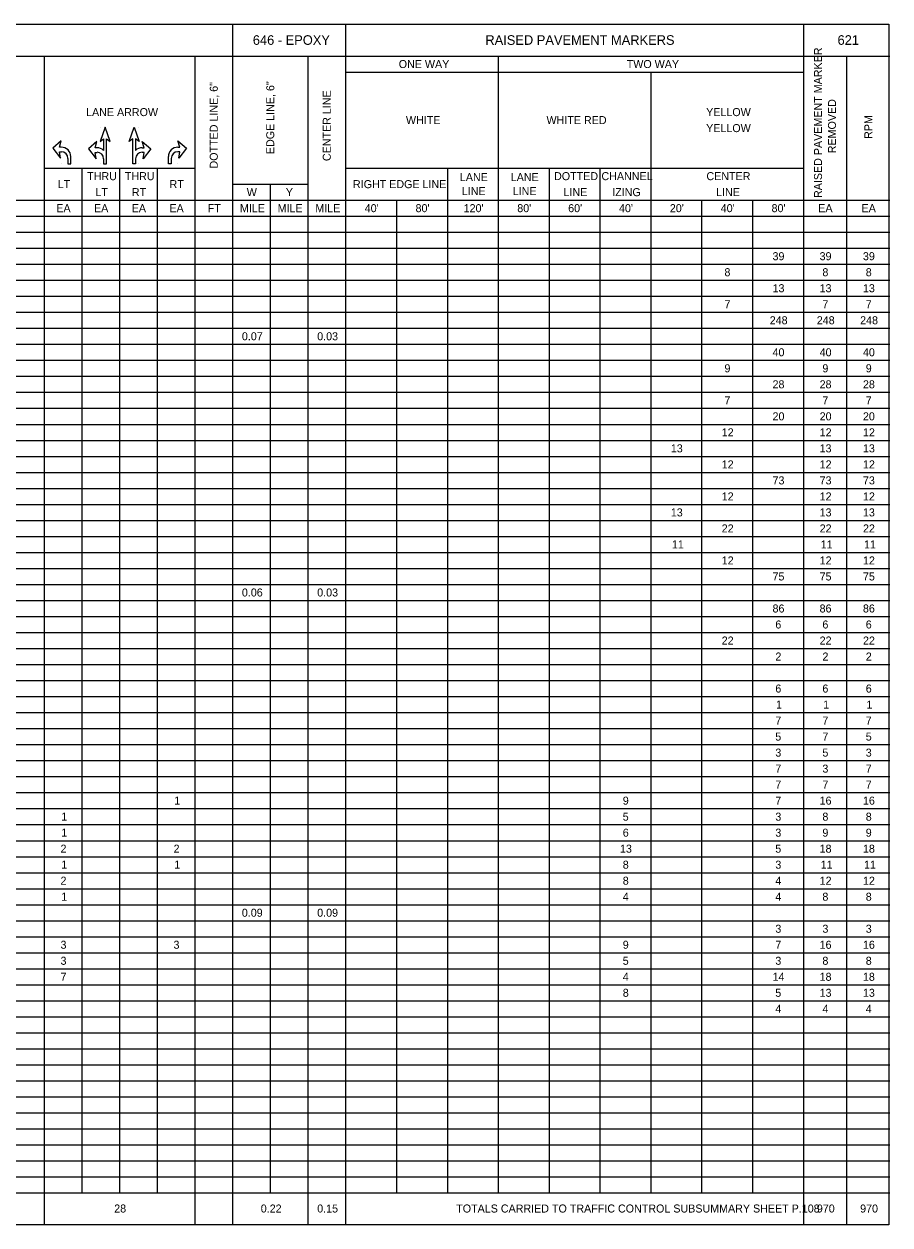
# Model space of a CAD drawing. Extents: x 12522 to 13018, y 1124 to 1902.
# Drawn here: x 12888.52 to 12903.67, y 1780.51 to 1801.51 of the extents above; entities that cross this region are included whole.
import ezdxf

# ---------------------------------------------------------------- set-up
doc = ezdxf.new("R2010")
doc.units = 0
for name, color, linetype in [('MT_X_Cells', 7, 'Continuous'), ('PM_P_Cells', 7, 'Continuous'), ('SC_Scratch1', 7, 'Continuous'), ('SH_Data', 7, 'Continuous'), ('SH_Text', 7, 'Continuous')]:
    doc.layers.add(name, color=color, linetype=linetype)

msp = doc.modelspace()

# ---------------------------------------------------------------- linework, layer by layer
at = {"layer": 'MT_X_Cells'}
for p, q in [((12889.941, 1799.704), (12889.854, 1799.454)), ((12889.858, 1799.704), (12889.858, 1799.704)), ((12890.028, 1799.454), (12889.941, 1799.704)), ((12890.362, 1799.454), (12890.449, 1799.704)), ((12890.449, 1799.704), (12890.535, 1799.454)), ((12890.532, 1799.704), (12890.532, 1799.704)), ((12889.854, 1799.454), (12889.916, 1799.504)), ((12889.966, 1799.067), (12889.966, 1799.504)), ((12889.966, 1799.504), (12890.028, 1799.454)), ((12890.424, 1799.504), (12890.362, 1799.454)), ((12890.424, 1799.067), (12890.424, 1799.504)), ((12890.535, 1799.454), (12890.474, 1799.504)), ((12889.799, 1799.457), (12889.649, 1799.329)), ((12889.649, 1799.329), (12889.783, 1799.153)), ((12889.766, 1799.345), (12889.799, 1799.457)), ((12889.799, 1799.345), (12889.766, 1799.345)), ((12890.624, 1799.345), (12890.59, 1799.457)), ((12890.59, 1799.457), (12890.74, 1799.329)), ((12890.59, 1799.345), (12890.624, 1799.345)), ((12890.74, 1799.329), (12890.607, 1799.153)), ((12889.783, 1799.153), (12889.766, 1799.265)), ((12889.766, 1799.265), (12889.801, 1799.265)), ((12889.916, 1799.151), (12889.916, 1799.067)), ((12890.474, 1799.151), (12890.474, 1799.067)), ((12890.624, 1799.265), (12890.588, 1799.265)), ((12890.607, 1799.153), (12890.624, 1799.265)), ((12889.858, 1799.067), (12889.858, 1799.067)), ((12889.916, 1799.067), (12889.966, 1799.067)), ((12890.474, 1799.067), (12890.424, 1799.067)), ((12890.532, 1799.067), (12890.532, 1799.067))]:
    msp.add_line(p, q, dxfattribs=at)
for points in [[(12889.916, 1799.504), (12889.916, 1799.299)], [(12890.474, 1799.504), (12890.474, 1799.299)]]:
    msp.add_lwpolyline(points, dxfattribs=at)
for centre, radius, start, end in [((12889.802, 1799.181), 0.164, 45.9534, 90.9085), ((12890.588, 1799.181), 0.164, 89.0915, 134.0466), ((12889.801, 1799.151), 0.115, 360, 90), ((12890.588, 1799.151), 0.115, 90, 180)]:
    msp.add_arc(centre, radius, start, end, dxfattribs=at)
at = {"layer": 'PM_P_Cells'}
for p, q in [((12889.175, 1799.467), (12889.025, 1799.339)), ((12889.025, 1799.339), (12889.159, 1799.163)), ((12889.142, 1799.355), (12889.175, 1799.467)), ((12889.175, 1799.355), (12889.142, 1799.355)), ((12889.175, 1799.467), (12889.175, 1799.467)), ((12891.214, 1799.467), (12891.214, 1799.467)), ((12891.248, 1799.355), (12891.214, 1799.467)), ((12891.214, 1799.467), (12891.364, 1799.339)), ((12891.214, 1799.355), (12891.248, 1799.355)), ((12891.364, 1799.339), (12891.231, 1799.163)), ((12889.159, 1799.163), (12889.142, 1799.275)), ((12889.142, 1799.275), (12889.177, 1799.275)), ((12889.292, 1799.16), (12889.292, 1799.067)), ((12889.342, 1799.067), (12889.342, 1799.191)), ((12891.048, 1799.067), (12891.048, 1799.191)), ((12891.098, 1799.16), (12891.098, 1799.067)), ((12891.248, 1799.275), (12891.213, 1799.275)), ((12891.231, 1799.163), (12891.248, 1799.275)), ((12889.175, 1799.067), (12889.175, 1799.067)), ((12889.292, 1799.067), (12889.342, 1799.067)), ((12891.098, 1799.067), (12891.048, 1799.067)), ((12891.214, 1799.067), (12891.214, 1799.067))]:
    msp.add_line(p, q, dxfattribs=at)
for centre, radius, start, end in [((12889.178, 1799.191), 0.164, 0, 90.9085), ((12891.212, 1799.191), 0.164, 89.0915, 180), ((12889.177, 1799.16), 0.115, 0, 90), ((12891.213, 1799.16), 0.115, 90, 180)]:
    msp.add_arc(centre, radius, start, end, dxfattribs=at)
at = {"layer": 'SC_Scratch1'}
msp.add_lwpolyline([(12873.148, 1801.509), (12903.648, 1801.509), (12903.648, 1780.509), (12873.148, 1780.509)], close=True, dxfattribs=at)
at = {"layer": 'SH_Data'}
for p, q in [((12892.171, 1801.509), (12892.171, 1780.525)), ((12894.148, 1801.509), (12894.148, 1780.525)), ((12902.153, 1801.509), (12902.153, 1781.069)), ((12873.148, 1800.949), (12903.668, 1800.949)), ((12888.877, 1800.949), (12888.877, 1780.525)), ((12891.513, 1800.949), (12891.513, 1780.525)), ((12893.489, 1800.949), (12893.489, 1780.525)), ((12896.816, 1800.949), (12896.816, 1781.069)), ((12902.91, 1800.949), (12902.91, 1780.525)), ((12894.148, 1800.669), (12902.153, 1800.669)), ((12899.484, 1800.669), (12899.484, 1781.069)), ((12888.877, 1798.989), (12891.513, 1798.989)), ((12889.536, 1798.989), (12889.536, 1781.069)), ((12890.195, 1798.989), (12890.195, 1781.069)), ((12890.854, 1798.989), (12890.854, 1781.069)), ((12894.148, 1798.989), (12902.153, 1798.989)), ((12895.927, 1798.989), (12895.927, 1781.069)), ((12897.705, 1798.989), (12897.705, 1781.069)), ((12898.595, 1798.989), (12898.595, 1781.069)), ((12892.171, 1798.709), (12893.489, 1798.709)), ((12892.83, 1798.709), (12892.83, 1781.069)), ((12880.477, 1798.429), (12903.668, 1798.429)), ((12895.037, 1798.429), (12895.037, 1781.069)), ((12900.374, 1798.429), (12900.374, 1781.069)), ((12901.263, 1798.429), (12901.263, 1781.069)), ((12873.148, 1798.149), (12903.668, 1798.149)), ((12873.148, 1797.869), (12903.668, 1797.869)), ((12873.148, 1797.589), (12903.668, 1797.589)), ((12873.148, 1797.309), (12903.668, 1797.309)), ((12873.148, 1797.029), (12903.668, 1797.029)), ((12873.148, 1796.749), (12903.668, 1796.749)), ((12873.148, 1796.469), (12903.668, 1796.469)), ((12873.148, 1796.189), (12903.668, 1796.189)), ((12873.148, 1795.909), (12903.668, 1795.909)), ((12873.148, 1795.629), (12903.668, 1795.629)), ((12873.148, 1795.349), (12903.668, 1795.349)), ((12873.148, 1795.069), (12903.668, 1795.069)), ((12873.148, 1794.789), (12903.668, 1794.789)), ((12873.148, 1794.509), (12903.668, 1794.509)), ((12873.148, 1794.229), (12903.668, 1794.229)), ((12873.148, 1793.949), (12903.668, 1793.949)), ((12873.148, 1793.669), (12903.668, 1793.669)), ((12873.148, 1793.389), (12903.668, 1793.389)), ((12873.148, 1793.109), (12903.668, 1793.109)), ((12873.148, 1792.829), (12903.668, 1792.829)), ((12873.148, 1792.549), (12903.668, 1792.549)), ((12873.148, 1792.269), (12903.668, 1792.269)), ((12873.148, 1791.989), (12903.668, 1791.989)), ((12873.148, 1791.709), (12903.668, 1791.709)), ((12873.148, 1791.429), (12903.668, 1791.429)), ((12873.148, 1791.149), (12903.668, 1791.149)), ((12873.148, 1790.869), (12903.668, 1790.869)), ((12873.148, 1790.589), (12903.668, 1790.589)), ((12873.148, 1790.309), (12903.668, 1790.309)), ((12873.148, 1790.029), (12903.668, 1790.029)), ((12873.148, 1789.749), (12903.668, 1789.749)), ((12873.148, 1789.469), (12903.668, 1789.469)), ((12873.148, 1789.189), (12903.668, 1789.189)), ((12873.148, 1788.909), (12903.668, 1788.909)), ((12873.148, 1788.629), (12903.668, 1788.629)), ((12873.148, 1788.349), (12903.668, 1788.349)), ((12873.148, 1788.069), (12903.668, 1788.069)), ((12873.148, 1787.789), (12903.668, 1787.789)), ((12873.148, 1787.509), (12903.668, 1787.509)), ((12873.148, 1787.229), (12903.668, 1787.229)), ((12873.148, 1786.949), (12903.668, 1786.949)), ((12873.148, 1786.669), (12903.668, 1786.669)), ((12873.148, 1786.389), (12903.668, 1786.389)), ((12873.148, 1786.109), (12903.668, 1786.109)), ((12873.148, 1785.829), (12903.668, 1785.829)), ((12873.148, 1785.549), (12903.668, 1785.549)), ((12873.148, 1785.269), (12903.668, 1785.269)), ((12873.148, 1784.989), (12903.668, 1784.989)), ((12873.148, 1784.709), (12903.668, 1784.709)), ((12873.148, 1784.429), (12903.668, 1784.429)), ((12873.148, 1784.149), (12903.668, 1784.149)), ((12873.148, 1783.869), (12903.668, 1783.869)), ((12873.148, 1783.589), (12903.668, 1783.589)), ((12873.148, 1783.309), (12903.668, 1783.309)), ((12873.148, 1783.029), (12903.668, 1783.029)), ((12873.148, 1782.749), (12903.668, 1782.749)), ((12873.148, 1782.469), (12903.668, 1782.469)), ((12873.148, 1782.189), (12903.668, 1782.189)), ((12873.148, 1781.909), (12903.668, 1781.909)), ((12873.148, 1781.629), (12903.668, 1781.629)), ((12873.148, 1781.349), (12903.668, 1781.349)), ((12873.148, 1781.069), (12903.668, 1781.069)), ((12902.153, 1781.069), (12902.153, 1780.525))]:
    msp.add_line(p, q, dxfattribs=at)

# ---------------------------------------------------------------- texts
at = {"layer": 'SH_Text'}
for s, height, p in [('646 - EPOXY', 0.168, (12892.525, 1801.145)), ('RAISED PAVEMENT MARKERS', 0.168, (12896.592, 1801.145)), ('621', 0.168, (12902.751, 1801.145)), ('ONE WAY', 0.14, (12895.077, 1800.739)), ('TWO WAY', 0.14, (12899.064, 1800.739)), ('LANE ARROW', 0.14, (12889.609, 1799.899)), ('YELLOW', 0.14, (12900.453, 1799.899)), ('WHITE', 0.14, (12895.203, 1799.759)), ('WHITE RED', 0.14, (12897.661, 1799.759)), ('YELLOW', 0.14, (12900.453, 1799.619)), ('THRU', 0.14, (12889.628, 1798.779)), ('THRU', 0.14, (12890.287, 1798.779)), ('LANE  ', 0.14, (12896.146, 1798.762)), ('LANE  ', 0.14, (12897.036, 1798.762)), ('DOTTED', 0.14, (12897.793, 1798.779)), ('CHANNEL', 0.14, (12898.622, 1798.779)), ('CENTER', 0.14, (12900.458, 1798.779)), ('LT', 0.14, (12889.112, 1798.639)), ('RT', 0.14, (12891.069, 1798.639)), ('RIGHT EDGE LINE', 0.14, (12894.276, 1798.639)), ('LINE', 0.14, (12896.18, 1798.517)), ('LINE', 0.14, (12897.07, 1798.517)), ('LT', 0.14, (12889.771, 1798.499)), ('RT', 0.14, (12890.41, 1798.499)), ('W', 0.14, (12892.419, 1798.499)), ('Y', 0.14, (12893.102, 1798.499)), ('LINE', 0.14, (12897.959, 1798.499)), ('IZING', 0.14, (12898.81, 1798.499)), ('LINE', 0.14, (12900.627, 1798.499)), ('EA', 0.14, (12889.089, 1798.219)), ('EA', 0.14, (12889.748, 1798.219)), ('EA', 0.14, (12890.407, 1798.219)), ('EA', 0.14, (12891.066, 1798.219)), ('FT', 0.14, (12891.736, 1798.219)), ('MILE', 0.14, (12892.3, 1798.219)), ('MILE', 0.14, (12892.959, 1798.219)), ('MILE', 0.14, (12893.618, 1798.219)), ("40'", 0.14, (12894.482, 1798.219)), ("80'", 0.14, (12895.371, 1798.219)), ("120'", 0.14, (12896.212, 1798.219)), ("80'", 0.14, (12897.15, 1798.219)), ("60'", 0.14, (12898.04, 1798.219)), ("40'", 0.14, (12898.929, 1798.219)), ("20'", 0.14, (12899.818, 1798.219)), ("40'", 0.14, (12900.708, 1798.219)), ("80'", 0.14, (12901.597, 1798.219)), ('EA', 0.14, (12902.414, 1798.219)), ('EA', 0.14, (12903.171, 1798.219)), ('39', 0.14, (12901.614, 1797.379)), ('39', 0.14, (12902.437, 1797.379)), ('39', 0.14, (12903.195, 1797.379)), ('8', 0.14, (12900.773, 1797.099)), ('8', 0.14, (12902.486, 1797.099)), ('8', 0.14, (12903.244, 1797.099)), ('13', 0.14, (12901.614, 1796.819)), ('13', 0.14, (12902.437, 1796.819)), ('13', 0.14, (12903.195, 1796.819)), ('7', 0.14, (12900.773, 1796.539)), ('7', 0.14, (12902.486, 1796.539)), ('7', 0.14, (12903.244, 1796.539)), ('248', 0.14, (12901.565, 1796.259)), ('248', 0.14, (12902.388, 1796.259)), ('248', 0.14, (12903.146, 1796.259)), ('0.07', 0.14, (12892.334, 1795.979)), ('0.03', 0.14, (12893.651, 1795.979)), ('40', 0.14, (12901.614, 1795.699)), ('40', 0.14, (12902.438, 1795.699)), ('40', 0.14, (12903.195, 1795.699)), ('9', 0.14, (12900.773, 1795.419)), ('9', 0.14, (12902.486, 1795.419)), ('9', 0.14, (12903.244, 1795.419)), ('28', 0.14, (12901.614, 1795.139)), ('28', 0.14, (12902.437, 1795.139)), ('28', 0.14, (12903.195, 1795.139)), ('7', 0.14, (12900.773, 1794.859)), ('7', 0.14, (12902.486, 1794.859)), ('7', 0.14, (12903.244, 1794.859)), ('20', 0.14, (12901.614, 1794.579)), ('20', 0.14, (12902.438, 1794.579)), ('20', 0.14, (12903.195, 1794.579)), ('12', 0.14, (12900.725, 1794.299)), ('12', 0.14, (12902.438, 1794.299)), ('12', 0.14, (12903.196, 1794.299)), ('13', 0.14, (12899.835, 1794.019)), ('13', 0.14, (12902.437, 1794.019)), ('13', 0.14, (12903.195, 1794.019)), ('12', 0.14, (12900.725, 1793.739)), ('12', 0.14, (12902.438, 1793.739)), ('12', 0.14, (12903.196, 1793.739)), ('73', 0.14, (12901.614, 1793.459)), ('73', 0.14, (12902.437, 1793.459)), ('73', 0.14, (12903.195, 1793.459)), ('12', 0.14, (12900.725, 1793.179)), ('12', 0.14, (12902.438, 1793.179)), ('12', 0.14, (12903.196, 1793.179)), ('13', 0.14, (12899.835, 1792.899)), ('13', 0.14, (12902.437, 1792.899)), ('13', 0.14, (12903.195, 1792.899)), ('22', 0.14, (12900.725, 1792.619)), ('22', 0.14, (12902.438, 1792.619)), ('22', 0.14, (12903.196, 1792.619)), ('11', 0.14, (12899.854, 1792.339)), ('11', 0.14, (12902.456, 1792.339)), ('11', 0.14, (12903.214, 1792.339)), ('12', 0.14, (12900.725, 1792.059)), ('12', 0.14, (12902.438, 1792.059)), ('12', 0.14, (12903.196, 1792.059)), ('75', 0.14, (12901.613, 1791.779)), ('75', 0.14, (12902.437, 1791.779)), ('75', 0.14, (12903.195, 1791.779)), ('0.06', 0.14, (12892.334, 1791.499)), ('0.03', 0.14, (12893.651, 1791.499)), ('86', 0.14, (12901.614, 1791.219)), ('86', 0.14, (12902.437, 1791.219)), ('86', 0.14, (12903.195, 1791.219)), ('6', 0.14, (12901.663, 1790.939)), ('6', 0.14, (12902.486, 1790.939)), ('6', 0.14, (12903.244, 1790.939)), ('22', 0.14, (12900.725, 1790.659)), ('22', 0.14, (12902.438, 1790.659)), ('22', 0.14, (12903.196, 1790.659)), ('2', 0.14, (12901.664, 1790.379)), ('2', 0.14, (12902.487, 1790.379)), ('2', 0.14, (12903.245, 1790.379)), ('6', 0.14, (12901.663, 1789.819)), ('6', 0.14, (12902.486, 1789.819)), ('6', 0.14, (12903.244, 1789.819)), ('1', 0.14, (12901.675, 1789.539)), ('1', 0.14, (12902.499, 1789.539)), ('1', 0.14, (12903.256, 1789.539)), ('7', 0.14, (12901.663, 1789.259)), ('7', 0.14, (12902.486, 1789.259)), ('7', 0.14, (12903.244, 1789.259)), ('5', 0.14, (12901.662, 1788.979)), ('7', 0.14, (12902.486, 1788.979)), ('5', 0.14, (12903.244, 1788.979)), ('3', 0.14, (12901.663, 1788.699)), ('5', 0.14, (12902.486, 1788.699)), ('3', 0.14, (12903.244, 1788.699)), ('7', 0.14, (12901.663, 1788.419)), ('3', 0.14, (12902.486, 1788.419)), ('7', 0.14, (12903.244, 1788.419)), ('7', 0.14, (12901.663, 1788.139)), ('7', 0.14, (12902.486, 1788.139)), ('7', 0.14, (12903.244, 1788.139)), ('1', 0.14, (12891.15, 1787.859)), ('9', 0.14, (12898.995, 1787.859)), ('7', 0.14, (12901.663, 1787.859)), ('16', 0.14, (12902.437, 1787.859)), ('16', 0.14, (12903.195, 1787.859)), ('1', 0.14, (12889.174, 1787.579)), ('5', 0.14, (12898.994, 1787.579)), ('3', 0.14, (12901.663, 1787.579)), ('8', 0.14, (12902.486, 1787.579)), ('8', 0.14, (12903.244, 1787.579)), ('1', 0.14, (12889.174, 1787.299)), ('6', 0.14, (12898.995, 1787.299)), ('3', 0.14, (12901.663, 1787.299)), ('9', 0.14, (12902.486, 1787.299)), ('9', 0.14, (12903.244, 1787.299)), ('2', 0.14, (12889.162, 1787.019)), ('2', 0.14, (12891.139, 1787.019)), ('13', 0.14, (12898.946, 1787.019)), ('5', 0.14, (12901.662, 1787.019)), ('18', 0.14, (12902.437, 1787.019)), ('18', 0.14, (12903.195, 1787.019)), ('1', 0.14, (12889.174, 1786.739)), ('1', 0.14, (12891.15, 1786.739)), ('8', 0.14, (12898.995, 1786.739)), ('3', 0.14, (12901.663, 1786.739)), ('11', 0.14, (12902.456, 1786.739)), ('11', 0.14, (12903.214, 1786.739)), ('2', 0.14, (12889.162, 1786.459)), ('8', 0.14, (12898.995, 1786.459)), ('4', 0.14, (12901.663, 1786.459)), ('12', 0.14, (12902.438, 1786.459)), ('12', 0.14, (12903.196, 1786.459)), ('1', 0.14, (12889.174, 1786.179)), ('4', 0.14, (12898.995, 1786.179)), ('4', 0.14, (12901.663, 1786.179)), ('8', 0.14, (12902.486, 1786.179)), ('8', 0.14, (12903.244, 1786.179)), ('0.09', 0.14, (12892.333, 1785.899)), ('0.09', 0.14, (12893.651, 1785.899)), ('3', 0.14, (12901.663, 1785.619)), ('3', 0.14, (12902.486, 1785.619)), ('3', 0.14, (12903.244, 1785.619)), ('3', 0.14, (12889.162, 1785.339)), ('3', 0.14, (12891.138, 1785.339)), ('9', 0.14, (12898.995, 1785.339)), ('7', 0.14, (12901.663, 1785.339)), ('16', 0.14, (12902.437, 1785.339)), ('16', 0.14, (12903.195, 1785.339)), ('3', 0.14, (12889.162, 1785.059)), ('5', 0.14, (12898.994, 1785.059)), ('3', 0.14, (12901.663, 1785.059)), ('8', 0.14, (12902.486, 1785.059)), ('8', 0.14, (12903.244, 1785.059)), ('7', 0.14, (12889.162, 1784.779)), ('4', 0.14, (12898.995, 1784.779)), ('14', 0.14, (12901.614, 1784.779)), ('18', 0.14, (12902.437, 1784.779)), ('18', 0.14, (12903.195, 1784.779)), ('8', 0.14, (12898.995, 1784.499)), ('5', 0.14, (12901.662, 1784.499)), ('13', 0.14, (12902.437, 1784.499)), ('13', 0.14, (12903.195, 1784.499)), ('4', 0.14, (12901.663, 1784.219)), ('4', 0.14, (12902.487, 1784.219)), ('4', 0.14, (12903.244, 1784.219)), ('28', 0.14, (12890.101, 1780.727)), ('0.22', 0.14, (12892.664, 1780.727)), ('0.15', 0.14, (12893.651, 1780.727)), ('TOTALS CARRIED TO TRAFFIC CONTROL SUBSUMMARY SHEET P.108', 0.14, (12896.082, 1780.727)), ('970', 0.14, (12902.389, 1780.727)), ('970', 0.14, (12903.146, 1780.727))]:
    msp.add_text(s, height=height, dxfattribs=at).set_placement(p)
for s, p in [('RAISED PAVEMENT MARKER ', (12902.479, 1798.467)), ('DOTTED LINE, 6"', (12891.912, 1798.982)), ('EDGE LINE, 6"', (12892.9, 1799.234)), ('CENTER LINE', (12893.888, 1799.112)), ('REMOVED', (12902.724, 1799.249)), ('RPM', (12903.359, 1799.5))]:
    msp.add_text(s, height=0.14, rotation=90, dxfattribs=at).set_placement(p)

doc.saveas('drawing.dxf')
